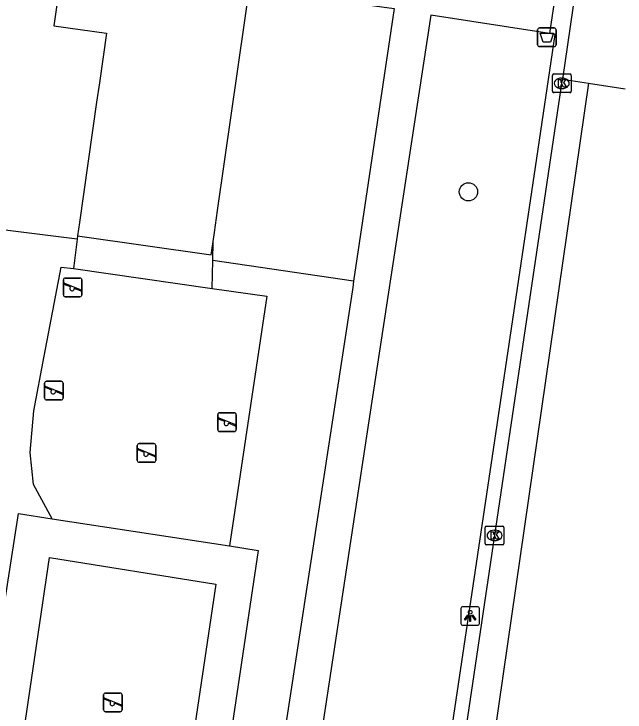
# Model space of a CAD drawing. Extents: x 163010 to 163853, y 382793 to 383982.
# Drawn here: x 163707.52 to 163740.26, y 383117.05 to 383154.45 of the extents above; entities that cross this region are included whole.
import ezdxf

# ---------------------------------------------------------------- set-up
doc = ezdxf.new("R2010")
doc.units = 0
for name, color, linetype in [('IMGEO_Afvalbak', 7, 'Continuous'), ('IMGEO_Boom', 7, 'Continuous'), ('IMGEO_Groenvoorziening', 7, 'Continuous'), ('IMGEO_Hek', 7, 'Continuous'), ('IMGEO_Kolk', 7, 'Continuous'), ('IMGEO_Lichtpunt', 7, 'Continuous'), ('IMGEO_Pand', 7, 'Continuous'), ('IMGEO_Rijbaan_lokaal_open', 7, 'Continuous'), ('IMGEO_Speelvoorziening', 7, 'Continuous'), ('IMGEO_Terreindeel_gesloten', 7, 'Continuous'), ('IMGEO_Terreindeel_open', 7, 'Continuous'), ('IMGEO_Voetpad_open', 7, 'Continuous')]:
    doc.layers.add(name, color=color, linetype=linetype)

msp = doc.modelspace()

# ---------------------------------------------------------------- linework, layer by layer
at = {"layer": 'IMGEO_Afvalbak'}
for p, q in [((163735.577, 383152.8), (163735.577, 383153.6)), ((163735.577, 383153.6), (163735.577, 383152.8)), ((163735.677, 383153.7), (163736.467, 383153.7)), ((163736.467, 383153.7), (163735.677, 383153.7)), ((163736.567, 383153.6), (163736.567, 383152.8)), ((163736.567, 383152.8), (163736.567, 383153.6)), ((163736.467, 383152.7), (163735.677, 383152.7)), ((163735.677, 383152.7), (163736.467, 383152.7))]:
    msp.add_line(p, q, dxfattribs=at)
msp.add_lwpolyline([(163735.72, 383153.414), (163736.424, 383153.414), (163736.275, 383152.944), (163735.869, 383152.944), (163735.72, 383153.414)], dxfattribs=at)
for centre, start, end in [((163735.677, 383153.6), 90, 180), ((163735.677, 383153.6), 90, 180), ((163736.467, 383153.6), 0, 90), ((163736.467, 383153.6), 360, 90), ((163735.677, 383152.8), 180, 270), ((163735.677, 383152.8), 180, 270), ((163736.467, 383152.8), 270, 0), ((163736.467, 383152.8), 270, 0)]:
    msp.add_arc(centre, 0.1, start, end, dxfattribs=at)
at = {"layer": 'IMGEO_Boom'}
msp.add_circle((163731.872, 383144.921), 0.489, dxfattribs=at)
at = {"layer": 'IMGEO_Groenvoorziening'}
for points in [[(163710.903, 383142.385), (163705.183, 383143.105)], [(163710.903, 383142.385), (163710.71, 383140.812)], [(163718.136, 383139.733), (163718.17, 383141.248)], [(163725.721, 383140.138), (163718.17, 383141.248)], [(163709.57, 383127.403), (163708.565, 383129.238), (163708.393, 383130.951), (163708.586, 383133.179), (163709.143, 383136.114), (163710.043, 383140.891), (163710.71, 383140.812)], [(163718.136, 383139.733), (163721.075, 383139.327), (163719.071, 383125.948)], [(163712.43, 383111.384), (163705.393, 383112.463), (163707.758, 383127.68), (163709.57, 383127.403)], [(163719.071, 383125.948), (163720.61, 383125.712), (163718.335, 383110.478), (163715.712, 383110.88)]]:
    msp.add_lwpolyline(points, dxfattribs=at)
at = {"layer": 'IMGEO_Hek'}
msp.add_lwpolyline([(163668.146, 383152.551), (163671.878, 383176.79), (163672.946, 383177.576), (163673.417, 383178.311), (163676.436, 383180.421), (163676.757, 383180.227), (163679.151, 383179.843), (163697.534, 383177.061), (163726.338, 383172.701), (163723.797, 383155.311), (163727.894, 383154.735), (163725.721, 383140.138), (163725.671, 383139.799), (163714.654, 383068.002), (163651.938, 383093.599), (163652.08, 383093.941), (163660.107, 383112.661)], dxfattribs=at)
at = {"layer": 'IMGEO_Kolk'}
for p, q in [((163736.448, 383151.233), (163737.3, 383151.233)), ((163736.373, 383150.307), (163736.373, 383151.159)), ((163736.861, 383151.013), (163736.886, 383151.013)), ((163737.374, 383151.159), (163737.374, 383150.307)), ((163737.3, 383150.233), (163736.448, 383150.233)), ((163736.884, 383150.453), (163736.859, 383150.453)), ((163732.771, 383126.085), (163732.771, 383126.937)), ((163732.846, 383127.011), (163733.698, 383127.011)), ((163733.772, 383126.937), (163733.772, 383126.085)), ((163733.259, 383126.791), (163733.284, 383126.791)), ((163733.282, 383126.231), (163733.257, 383126.231)), ((163733.698, 383126.011), (163732.846, 383126.011))]:
    msp.add_line(p, q, dxfattribs=at)
for points in [[(163736.448, 383151.233), (163737.3, 383151.233)], [(163736.373, 383150.307), (163736.373, 383151.159)], [(163736.694, 383150.933), (163736.817, 383150.933), (163736.817, 383150.782), (163736.947, 383150.933), (163737.111, 383150.933), (163736.965, 383150.782), (163737.118, 383150.533), (163736.966, 383150.533), (163736.881, 383150.697), (163736.817, 383150.63), (163736.817, 383150.533), (163736.694, 383150.533), (163736.694, 383150.933)], [(163737.374, 383151.159), (163737.374, 383150.307)], [(163737.3, 383150.233), (163736.448, 383150.233)], [(163732.771, 383126.085), (163732.771, 383126.937)], [(163732.846, 383127.011), (163733.698, 383127.011)], [(163733.772, 383126.937), (163733.772, 383126.085)], [(163733.092, 383126.711), (163733.215, 383126.711), (163733.215, 383126.56), (163733.345, 383126.711), (163733.509, 383126.711), (163733.363, 383126.56), (163733.516, 383126.311), (163733.364, 383126.311), (163733.279, 383126.475), (163733.215, 383126.408), (163733.215, 383126.311), (163733.092, 383126.311), (163733.092, 383126.711)], [(163733.698, 383126.011), (163732.846, 383126.011)]]:
    msp.add_lwpolyline(points, dxfattribs=at)
for centre, start, end in [((163736.45, 383151.157), 91.552, 178.448), ((163736.45, 383151.157), 91.552, 178.448), ((163737.298, 383151.157), 1.552, 88.448), ((163737.298, 383151.157), 1.552, 88.448), ((163736.45, 383150.309), 181.552, 268.448), ((163736.45, 383150.309), 181.552, 268.448), ((163737.298, 383150.309), 271.552, 358.448), ((163737.298, 383150.309), 271.552, 358.448), ((163732.848, 383126.935), 91.552, 178.448), ((163732.848, 383126.935), 91.552, 178.448), ((163733.696, 383126.935), 1.552, 88.448), ((163733.696, 383126.935), 1.552, 88.448), ((163732.848, 383126.087), 181.552, 268.448), ((163732.848, 383126.087), 181.552, 268.448), ((163733.696, 383126.087), 271.552, 358.448), ((163733.696, 383126.087), 271.552, 358.448)]:
    msp.add_arc(centre, 0.0765, start, end, dxfattribs=at)
for centre, major_axis, ratio, start_param, end_param in [((163736.86, 383150.733), (-0.387, 0.002), 0.722429, 4.712389, 7.853982), ((163736.885, 383150.733), (-0.39, 0.002), 0.717154, 1.570796, 4.712389), ((163733.258, 383126.511), (-0.387, 0.002), 0.722429, 4.712389, 7.853982), ((163733.283, 383126.511), (-0.39, 0.002), 0.717154, 1.570796, 4.712389)]:
    msp.add_ellipse(centre, major_axis=major_axis, ratio=ratio, start_param=start_param, end_param=end_param, dxfattribs=at)
at = {"layer": 'IMGEO_Lichtpunt'}
for p, q in [((163731.466, 383122.6), (163731.466, 383121.793)), ((163731.466, 383122.6), (163731.466, 383121.793)), ((163732.368, 383122.695), (163731.56, 383122.695)), ((163732.368, 383122.695), (163731.56, 383122.695)), ((163732.462, 383121.793), (163732.462, 383122.6)), ((163732.462, 383121.793), (163732.462, 383122.6)), ((163731.56, 383121.699), (163732.368, 383121.699)), ((163731.56, 383121.699), (163732.368, 383121.699))]:
    msp.add_line(p, q, dxfattribs=at)
for points in [[(163731.84, 383122.264), (163731.879, 383122.236), (163731.691, 383121.974), (163731.653, 383122.001), (163731.84, 383122.264)], [(163731.942, 383122.216), (163731.989, 383122.216), (163731.989, 383121.894), (163731.942, 383121.894), (163731.942, 383122.216)], [(163732.052, 383122.236), (163732.09, 383122.263), (163732.277, 383122.001), (163732.238, 383121.973), (163732.052, 383122.236)]]:
    msp.add_lwpolyline(points, dxfattribs=at)
msp.add_circle((163731.965, 383122.398), 0.0994, dxfattribs=at)
for centre, start, end in [((163731.56, 383122.6), 90, 180), ((163731.56, 383122.6), 90, 180), ((163732.368, 383122.6), 0, 90), ((163732.368, 383122.6), 0, 90), ((163731.56, 383121.793), 180, 270), ((163731.56, 383121.793), 180, 270), ((163732.368, 383121.793), 270, 0), ((163732.368, 383121.793), 270, 360)]:
    msp.add_arc(centre, 0.0946, start, end, dxfattribs=at)
at = {"layer": 'IMGEO_Pand'}
for points in [[(163718.192, 383142.253), (163718.263, 383142.745), (163718.432, 383143.923), (163722.092, 383169.381), (163714.751, 383170.436), (163714.167, 383166.372), (163711.509, 383166.754), (163709.651, 383153.819), (163712.484, 383153.412), (163712.102, 383150.752), (163711.953, 383149.719), (163711.028, 383143.282), (163710.925, 383142.567)], [(163710.925, 383142.567), (163718.089, 383141.539), (163718.192, 383142.253)]]:
    msp.add_lwpolyline(points, dxfattribs=at)
at = {"layer": 'IMGEO_Rijbaan_lokaal_open'}
for points in [[(163739.894, 383171.129), (163739.221, 383166.789), (163736.913, 383150.948)], [(163728.327, 383094.259), (163727.642, 383099.228), (163727.659, 383100.795), (163727.945, 383102.781), (163728.38, 383104.264), (163730.548, 383109.231), (163730.949, 383110.749), (163736.913, 383150.948)], [(163736.913, 383150.948), (163738.309, 383150.738)], [(163738.309, 383150.738), (163731.422, 383103.155)], [(163738.309, 383150.738), (163740.262, 383150.444)]]:
    msp.add_lwpolyline(points, dxfattribs=at)
at = {"layer": 'IMGEO_Speelvoorziening'}
for p, q in [((163710.169, 383139.399), (163710.169, 383140.199)), ((163710.169, 383140.199), (163710.169, 383139.399)), ((163710.238, 383140.024), (163711.114, 383139.671)), ((163710.269, 383140.299), (163711.059, 383140.299)), ((163711.059, 383140.299), (163710.269, 383140.299)), ((163711.159, 383140.199), (163711.159, 383139.399)), ((163711.159, 383139.399), (163711.159, 383140.199)), ((163710.552, 383139.827), (163710.213, 383139.964)), ((163711.09, 383139.611), (163710.75, 383139.748)), ((163711.059, 383139.299), (163710.269, 383139.299)), ((163710.269, 383139.299), (163711.059, 383139.299)), ((163709.162, 383133.872), (163709.162, 383134.672)), ((163709.162, 383134.672), (163709.162, 383133.872)), ((163709.545, 383134.3), (163709.206, 383134.437)), ((163709.231, 383134.497), (163710.107, 383134.144)), ((163709.262, 383134.772), (163710.052, 383134.772)), ((163710.052, 383134.772), (163709.262, 383134.772)), ((163710.152, 383134.672), (163710.152, 383133.872)), ((163710.152, 383133.872), (163710.152, 383134.672)), ((163710.083, 383134.084), (163709.743, 383134.221)), ((163710.052, 383133.772), (163709.262, 383133.772)), ((163709.262, 383133.772), (163710.052, 383133.772)), ((163718.438, 383132.18), (163718.438, 383132.98)), ((163718.438, 383132.98), (163718.438, 383132.18)), ((163718.538, 383133.08), (163719.328, 383133.08)), ((163719.328, 383133.08), (163718.538, 383133.08)), ((163719.428, 383132.98), (163719.428, 383132.18)), ((163719.428, 383132.18), (163719.428, 383132.98)), ((163718.821, 383132.608), (163718.482, 383132.745)), ((163718.507, 383132.805), (163719.383, 383132.452)), ((163719.359, 383132.392), (163719.019, 383132.529)), ((163719.328, 383132.08), (163718.538, 383132.08)), ((163718.538, 383132.08), (163719.328, 383132.08)), ((163714.232, 383131.43), (163715.022, 383131.43)), ((163715.022, 383131.43), (163714.232, 383131.43)), ((163714.132, 383130.53), (163714.132, 383131.33)), ((163714.132, 383131.33), (163714.132, 383130.53)), ((163714.515, 383130.958), (163714.176, 383131.095)), ((163714.201, 383131.155), (163715.077, 383130.802)), ((163715.122, 383131.33), (163715.122, 383130.53)), ((163715.122, 383130.53), (163715.122, 383131.33)), ((163715.053, 383130.742), (163714.713, 383130.879)), ((163715.022, 383130.43), (163714.232, 383130.43)), ((163714.232, 383130.43), (163715.022, 383130.43)), ((163712.328, 383117.168), (163712.328, 383117.968)), ((163712.328, 383117.968), (163712.328, 383117.168)), ((163712.428, 383118.068), (163713.218, 383118.068)), ((163713.218, 383118.068), (163712.428, 383118.068)), ((163713.318, 383117.968), (163713.318, 383117.168)), ((163713.318, 383117.168), (163713.318, 383117.968)), ((163712.711, 383117.596), (163712.372, 383117.733)), ((163712.397, 383117.793), (163713.273, 383117.44)), ((163713.249, 383117.38), (163712.909, 383117.517)), ((163713.218, 383117.068), (163712.428, 383117.068)), ((163712.428, 383117.068), (163713.218, 383117.068))]:
    msp.add_line(p, q, dxfattribs=at)
for centre, radius, start, end in [((163710.269, 383140.199), 0.1, 90, 180), ((163710.269, 383140.199), 0.1, 90, 180), ((163710.226, 383139.994), 0.0327, 68.078, 248.078), ((163711.059, 383140.199), 0.1, 0, 90), ((163711.059, 383140.199), 0.1, 360, 90), ((163710.631, 383139.737), 0.12, 130.9928, 5.1632), ((163711.102, 383139.641), 0.0327, 248.078, 68.078), ((163710.269, 383139.399), 0.1, 180, 270), ((163710.269, 383139.399), 0.1, 180, 270), ((163711.059, 383139.399), 0.1, 270, 0), ((163711.059, 383139.399), 0.1, 270, 0), ((163709.262, 383134.672), 0.1, 90, 180), ((163709.262, 383134.672), 0.1, 90, 180), ((163709.219, 383134.467), 0.0327, 68.078, 248.078), ((163710.052, 383134.672), 0.1, 0, 90), ((163710.052, 383134.672), 0.1, 360, 90), ((163709.624, 383134.21), 0.12, 130.9928, 5.1632), ((163710.095, 383134.114), 0.0327, 248.078, 68.078), ((163709.262, 383133.872), 0.1, 180, 270), ((163709.262, 383133.872), 0.1, 180, 270), ((163710.052, 383133.872), 0.1, 270, 0), ((163710.052, 383133.872), 0.1, 270, 0), ((163718.538, 383132.98), 0.1, 90, 180), ((163718.538, 383132.98), 0.1, 90, 180), ((163719.328, 383132.98), 0.1, 0, 90), ((163719.328, 383132.98), 0.1, 360, 90), ((163718.495, 383132.775), 0.0327, 68.078, 248.078), ((163718.9, 383132.518), 0.12, 130.9928, 5.1632), ((163718.538, 383132.18), 0.1, 180, 270), ((163718.538, 383132.18), 0.1, 180, 270), ((163719.328, 383132.18), 0.1, 270, 0), ((163719.328, 383132.18), 0.1, 270, 0), ((163719.371, 383132.422), 0.0327, 248.078, 68.078), ((163714.232, 383131.33), 0.1, 90, 180), ((163714.232, 383131.33), 0.1, 90, 180), ((163715.022, 383131.33), 0.1, 0, 90), ((163715.022, 383131.33), 0.1, 360, 90), ((163714.189, 383131.125), 0.0327, 68.078, 248.078), ((163714.594, 383130.868), 0.12, 130.9928, 5.1632), ((163715.065, 383130.772), 0.0327, 248.078, 68.078), ((163714.232, 383130.53), 0.1, 180, 270), ((163714.232, 383130.53), 0.1, 180, 270), ((163715.022, 383130.53), 0.1, 270, 0), ((163715.022, 383130.53), 0.1, 270, 0), ((163712.428, 383117.968), 0.1, 90, 180), ((163712.428, 383117.968), 0.1, 90, 180), ((163713.218, 383117.968), 0.1, 0, 90), ((163713.218, 383117.968), 0.1, 360, 90), ((163712.385, 383117.763), 0.0327, 68.078, 248.078), ((163712.79, 383117.506), 0.12, 130.9928, 5.1632), ((163713.261, 383117.41), 0.0327, 248.078, 68.078), ((163712.428, 383117.168), 0.1, 180, 270), ((163712.428, 383117.168), 0.1, 180, 270), ((163713.218, 383117.168), 0.1, 270, 0), ((163713.218, 383117.168), 0.1, 270, 0)]:
    msp.add_arc(centre, radius, start, end, dxfattribs=at)
at = {"layer": 'IMGEO_Terreindeel_gesloten'}
for points in [[(163709.57, 383127.403), (163710.626, 383127.241), (163719.071, 383125.948)], [(163718.335, 383123.907), (163716.693, 383112.842), (163707.776, 383114.16), (163709.418, 383125.333), (163718.335, 383123.907)]]:
    msp.add_lwpolyline(points, dxfattribs=at)
at = {"layer": 'IMGEO_Terreindeel_open'}
for points in [[(163710.925, 383142.567), (163710.903, 383142.385)], [(163718.17, 383141.248), (163718.192, 383142.253)], [(163710.71, 383140.812), (163718.136, 383139.733)]]:
    msp.add_lwpolyline(points, dxfattribs=at)
at = {"layer": 'IMGEO_Voetpad_open'}
for points in [[(163726.338, 383172.701), (163723.797, 383155.311), (163727.894, 383154.735), (163725.721, 383140.138)], [(163736.56, 383155.701), (163736.218, 383153.406)], [(163736.218, 383153.406), (163729.856, 383154.392), (163728.769, 383147.255), (163726.543, 383132.643), (163723.23, 383110.894), (163719.918, 383089.145), (163716.864, 383069.095)], [(163723.612, 383066.507), (163726.821, 383088.074), (163727.539, 383092.894), (163727.57, 383094.263), (163726.901, 383099.138), (163726.863, 383100.64), (163727.225, 383103.062), (163727.689, 383104.611), (163729.604, 383108.978), (163729.892, 383109.86), (163730.184, 383110.755), (163733.286, 383131.597), (163735.465, 383146.236), (163736.525, 383153.358), (163736.218, 383153.406)], [(163725.721, 383140.138), (163725.671, 383139.799), (163714.654, 383068.002)]]:
    msp.add_lwpolyline(points, dxfattribs=at)

doc.saveas('drawing.dxf')
